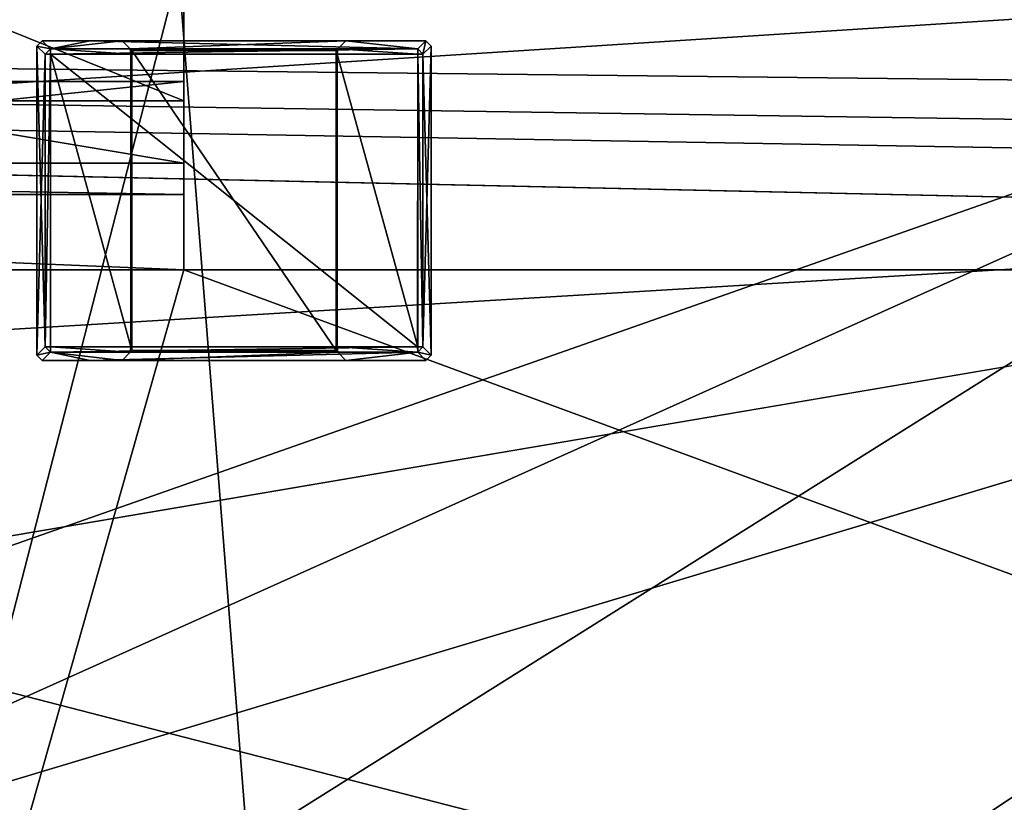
# Model space of a CAD drawing. Header units: millimetres. Extents: x -78 to 78, y -78 to 78.
# Tile 391 of 449: x 31 to 40, y 25 to 32. Entities that reach past the tile are written whole.
import ezdxf

# ---------------------------------------------------------------- set-up
doc = ezdxf.new("R2010")
doc.units = ezdxf.units.MM
doc.header["$LTSCALE"] = 41.718519
for name, color, linetype in [('10', 7, 'CONTINUOUS'), ('1061', 7, 'CONTINUOUS'), ('309', 7, 'CONTINUOUS'), ('314', 7, 'CONTINUOUS'), ('320', 7, 'CONTINUOUS'), ('327', 7, 'CONTINUOUS'), ('328', 7, 'CONTINUOUS'), ('337', 7, 'CONTINUOUS'), ('344', 7, 'CONTINUOUS'), ('352', 7, 'CONTINUOUS'), ('4796', 7, 'CONTINUOUS'), ('4797', 7, 'CONTINUOUS'), ('4798', 7, 'CONTINUOUS'), ('4799', 7, 'CONTINUOUS'), ('4800', 7, 'CONTINUOUS'), ('4801', 7, 'CONTINUOUS'), ('4802', 7, 'CONTINUOUS'), ('4803', 7, 'CONTINUOUS'), ('4804', 7, 'CONTINUOUS'), ('4805', 7, 'CONTINUOUS'), ('4806', 7, 'CONTINUOUS'), ('4807', 7, 'CONTINUOUS'), ('4808', 7, 'CONTINUOUS'), ('4809', 7, 'CONTINUOUS'), ('4810', 7, 'CONTINUOUS'), ('4811', 7, 'CONTINUOUS'), ('4812', 7, 'CONTINUOUS'), ('4813', 7, 'CONTINUOUS'), ('4814', 7, 'CONTINUOUS'), ('4815', 7, 'CONTINUOUS'), ('4816', 7, 'CONTINUOUS'), ('4817', 7, 'CONTINUOUS'), ('4818', 7, 'CONTINUOUS'), ('4819', 7, 'CONTINUOUS'), ('4820', 7, 'CONTINUOUS'), ('4821', 7, 'CONTINUOUS'), ('4822', 7, 'CONTINUOUS'), ('4823', 7, 'CONTINUOUS'), ('4824', 7, 'CONTINUOUS'), ('4825', 7, 'CONTINUOUS'), ('4826', 7, 'CONTINUOUS'), ('4827', 7, 'CONTINUOUS'), ('4828', 7, 'CONTINUOUS'), ('4829', 7, 'CONTINUOUS'), ('4830', 7, 'CONTINUOUS'), ('4831', 7, 'CONTINUOUS'), ('4832', 7, 'CONTINUOUS'), ('4833', 7, 'CONTINUOUS'), ('4834', 7, 'CONTINUOUS'), ('4835', 7, 'CONTINUOUS'), ('4836', 7, 'CONTINUOUS'), ('4837', 7, 'CONTINUOUS'), ('4838', 7, 'CONTINUOUS'), ('4839', 7, 'CONTINUOUS'), ('4840', 7, 'CONTINUOUS'), ('4841', 7, 'CONTINUOUS'), ('4842', 7, 'CONTINUOUS'), ('4843', 7, 'CONTINUOUS'), ('4844', 7, 'CONTINUOUS'), ('4845', 7, 'CONTINUOUS'), ('4846', 7, 'CONTINUOUS'), ('4847', 7, 'CONTINUOUS'), ('4848', 7, 'CONTINUOUS'), ('6', 7, 'CONTINUOUS'), ('748', 7, 'CONTINUOUS'), ('971', 7, 'CONTINUOUS')]:
    doc.layers.add(name, color=color, linetype=linetype)

msp = doc.modelspace()

# ---------------------------------------------------------------- linework, layer by layer
at = {"layer": '10', "linetype": 'CONTINUOUS'}
for points in [[(48.5, 30.5, -2), (-72.626, 23.2263, -2), (-60, 32.9, -2), (48.5, 30.5, -2)], [(48.5, 31, -2), (48.5, 30.5, -2), (-60, 32.9, -2), (48.5, 31, -2)], [(68.107, 31, -2), (48.5, 31, -2), (-60, 32.9, -2), (68.107, 31, -2)], [(68.9507, 31.4642, -2), (68.107, 31, -2), (-60, 32.9, -2), (68.9507, 31.4642, -2)], [(69.0121, 32.4252, -2), (68.9507, 31.4642, -2), (-60, 32.9, -2), (69.0121, 32.4252, -2)], [(-72.626, 23.2263, -2), (48.5, 30.5, -2), (0, 22.25, -2), (-72.626, 23.2263, -2)], [(0, 22.25, -2), (48.5, 30.5, -2), (11.1265, 19.2675, -2), (0, 22.25, -2)], [(11.1265, 19.2675, -2), (48.5, 30.5, -2), (19.2675, 11.1265, -2), (11.1265, 19.2675, -2)], [(48.5, 30.5, -2), (49.5, -30.5, -2), (19.2675, 11.1265, -2), (48.5, 30.5, -2)]]:
    msp.add_3dface(points, dxfattribs=at)
at = {"layer": '1061', "color": 7, "linetype": 'CONTINUOUS'}
msp.add_3dface([(43.8434, 32.3723, 23.7), (43.8263, 32.322, 26.2), (31.5376, 44.3946, 26.2), (43.8434, 32.3723, 23.7)], dxfattribs=at)
at = {"layer": '309', "linetype": 'CONTINUOUS'}
for points in [[(29, 33), (32.5, 33), (32.5, 31.5861, 0.586), (29, 33)], [(29, 33), (32.5, 31.5861, 0.586), (29, 31.586, 0.5861), (29, 33)], [(32.5, 31.5861, 0.586), (32.5, 31, 2), (29, 31.586, 0.5861), (32.5, 31.5861, 0.586)], [(29, 31.586, 0.5861), (32.5, 31, 2), (29, 31, 2), (29, 31.586, 0.5861)]]:
    msp.add_3dface(points, dxfattribs=at)
at = {"layer": '314', "linetype": 'CONTINUOUS'}
for points in [[(32.5, 31, 14), (15.5, 31, 14), (29, 31, 7), (32.5, 31, 14)], [(32.5, 31, 2), (32.5, 31, 14), (29, 31, 7), (32.5, 31, 2)], [(29, 31, 2), (32.5, 31, 2), (29, 31, 7), (29, 31, 2)]]:
    msp.add_3dface(points, dxfattribs=at)
at = {"layer": '320', "linetype": 'CONTINUOUS'}
for points in [[(15.5, 30.7071, 14.7071), (15.5, 31, 14), (32.5, 30.7071, 14.7071), (15.5, 30.7071, 14.7071)], [(15.5, 31, 14), (32.5, 31, 14), (32.5, 30.7071, 14.7071), (15.5, 31, 14)], [(15.5, 30, 15), (15.5, 30.7071, 14.7071), (32.5, 30, 15), (15.5, 30, 15)], [(15.5, 30.7071, 14.7071), (32.5, 30.7071, 14.7071), (32.5, 30, 15), (15.5, 30.7071, 14.7071)]]:
    msp.add_3dface(points, dxfattribs=at)
at = {"layer": '327', "linetype": 'CONTINUOUS'}
for points in [[(32.5, 33), (32.5, 37, 1.5), (32.5, 31.5861, 0.586), (32.5, 33)], [(32.5, 37, 1.5), (32.5, 33, 1.5), (32.5, 31.5861, 0.586), (32.5, 37, 1.5)], [(32.5, 31.5861, 0.586), (32.5, 33, 1.5), (32.5, 32.6465, 1.6465), (32.5, 31.5861, 0.586)], [(32.5, 32.5, 2), (32.5, 31.5861, 0.586), (32.5, 32.6465, 1.6465), (32.5, 32.5, 2)], [(32.5, 31, 2), (32.5, 31.5861, 0.586), (32.5, 32.5, 2), (32.5, 31, 2)], [(32.5, 31, 14), (32.5, 31, 2), (32.5, 32.5, 14), (32.5, 31, 14)], [(32.5, 32.5, 14), (32.5, 31, 2), (32.5, 32.5, 2), (32.5, 32.5, 14)], [(32.5, 31.7673, 15.7675), (32.5, 31, 14), (32.5, 32.5, 14), (32.5, 31.7673, 15.7675)], [(32.5, 30.7071, 14.7071), (32.5, 31, 14), (32.5, 31.7673, 15.7675), (32.5, 30.7071, 14.7071)], [(32.5, 30, 15), (32.5, 30.7071, 14.7071), (32.5, 31.7673, 15.7675), (32.5, 30, 15)], [(32.5, 30, 16.5), (32.5, 30, 15), (32.5, 31.7673, 15.7675), (32.5, 30, 16.5)]]:
    msp.add_3dface(points, dxfattribs=at)
at = {"layer": '328', "linetype": 'CONTINUOUS'}
for points in [[(15.5, -30, 15), (15.5, 30, 15), (32.5, -30, 15), (15.5, -30, 15)], [(15.5, 30, 15), (32.5, 30, 15), (72.3187, 15.3427, 15), (15.5, 30, 15)], [(32.5, -30, 15), (15.5, 30, 15), (47.5, -30, 15), (32.5, -30, 15)], [(47.5, -30, 15), (15.5, 30, 15), (67, -30, 15), (47.5, -30, 15)], [(67, -30, 15), (15.5, 30, 15), (67.5, -30, 15), (67, -30, 15)], [(67.5, -30, 15), (15.5, 30, 15), (72.3187, -15.3427, 15), (67.5, -30, 15)], [(72.3187, -15.3427, 15), (15.5, 30, 15), (73.9493, 0, 15), (72.3187, -15.3427, 15)], [(73.9493, 0, 15), (15.5, 30, 15), (72.3187, 15.3427, 15), (73.9493, 0, 15)], [(32.5, 30, 15), (47.5, 30, 15), (72.3187, 15.3427, 15), (32.5, 30, 15)]]:
    msp.add_3dface(points, dxfattribs=at)
at = {"layer": '337', "linetype": 'CONTINUOUS'}
for points in [[(15.5, 32.5, 14), (15.5, 31.7675, 15.7673), (32.5, 32.5, 14), (15.5, 32.5, 14)], [(15.5, 31.7675, 15.7673), (32.5, 31.7673, 15.7675), (32.5, 32.5, 14), (15.5, 31.7675, 15.7673)], [(15.5, 31.7675, 15.7673), (15.5, 30, 16.5), (32.5, 31.7673, 15.7675), (15.5, 31.7675, 15.7673)], [(15.5, 30, 16.5), (32.5, 30, 16.5), (32.5, 31.7673, 15.7675), (15.5, 30, 16.5)]]:
    msp.add_3dface(points, dxfattribs=at)
at = {"layer": '344', "linetype": 'CONTINUOUS'}
for points in [[(15.5, 30, 16.5), (15.5, -30, 16.5), (32.5, 30, 16.5), (15.5, 30, 16.5)], [(32.5, 30, 16.5), (15.5, -30, 16.5), (47.5, 30, 16.5), (32.5, 30, 16.5)], [(47.5, 30, 16.5), (15.5, -30, 16.5), (67, 30, 16.5), (47.5, 30, 16.5)], [(67, 30, 16.5), (15.5, -30, 16.5), (67.5, 30, 16.5), (67, 30, 16.5)], [(67.5, 30, 16.5), (15.5, -30, 16.5), (72.3187, 15.3427, 16.5), (67.5, 30, 16.5)]]:
    msp.add_3dface(points, dxfattribs=at)
at = {"layer": '352', "linetype": 'CONTINUOUS'}
for points in [[(32.5, 30, 15), (32.5, 30, 16.5), (47.5, 30, 16.5), (32.5, 30, 15)], [(47.5, 30, 15), (32.5, 30, 15), (47.5, 30, 16.5), (47.5, 30, 15)]]:
    msp.add_3dface(points, dxfattribs=at)
at = {"layer": '4796', "color": 7, "linetype": 'CONTINUOUS'}
for points in [[(32.0145, 29.2419, 21.82), (32.0145, 32.0579, 21.82), (33.9305, 29.2419, 21.82), (32.0145, 29.2419, 21.82)], [(32.0145, 32.0579, 21.82), (33.9305, 32.0579, 21.82), (33.9305, 29.2419, 21.82), (32.0145, 32.0579, 21.82)]]:
    msp.add_3dface(points, dxfattribs=at)
at = {"layer": '4797', "color": 7, "linetype": 'CONTINUOUS'}
for points in [[(33.9457, 32.0731, 21.9648), (32.0145, 32.0579, 21.82), (31.9992, 32.0731, 21.9648), (33.9457, 32.0731, 21.9648)], [(33.9305, 32.0579, 21.82), (32.0145, 32.0579, 21.82), (33.9457, 32.0731, 21.9648), (33.9305, 32.0579, 21.82)]]:
    msp.add_3dface(points, dxfattribs=at)
at = {"layer": '4798', "color": 7, "linetype": 'CONTINUOUS'}
for points in [[(33.941, 32.0234, 21.92), (33.9305, 32.0579, 21.82), (33.9457, 32.0731, 21.9648), (33.941, 32.0234, 21.92)], [(33.9305, 32.0579, 21.82), (33.941, 32.0234, 21.92), (33.941, 29.2764, 21.92), (33.9305, 32.0579, 21.82)], [(33.9305, 29.2419, 21.82), (33.9305, 32.0579, 21.82), (33.941, 29.2764, 21.92), (33.9305, 29.2419, 21.82)], [(33.9457, 29.2266, 21.9648), (33.9305, 29.2419, 21.82), (33.941, 29.2764, 21.92), (33.9457, 29.2266, 21.9648)]]:
    msp.add_3dface(points, dxfattribs=at)
at = {"layer": '4799', "color": 7, "linetype": 'CONTINUOUS'}
for points in [[(33.941, 32.0234, 21.92), (33.9457, 32.0731, 21.9648), (34.696, 32.0234, 21.92), (33.941, 32.0234, 21.92)], [(33.9457, 32.0731, 21.9648), (34.696, 32.0731, 21.9648), (34.696, 32.0234, 21.92), (33.9457, 32.0731, 21.9648)]]:
    msp.add_3dface(points, dxfattribs=at)
at = {"layer": '4800', "color": 7, "linetype": 'CONTINUOUS'}
for points in [[(33.9457, 32.0731, 21.9648), (34.0225, 32.1499, 22.695), (34.696, 32.0731, 21.9648), (33.9457, 32.0731, 21.9648)], [(34.0225, 32.1499, 22.695), (34.7726, 32.1499, 22.695), (34.696, 32.0731, 21.9648), (34.0225, 32.1499, 22.695)]]:
    msp.add_3dface(points, dxfattribs=at)
at = {"layer": '4801', "color": 7, "linetype": 'CONTINUOUS'}
for points in [[(31.1724, 32.1499, 22.895), (31.6225, 32.1499, 22.895), (31.1724, 32.1499, 22.695), (31.1724, 32.1499, 22.895)], [(31.1724, 32.1499, 22.695), (31.6225, 32.1499, 22.895), (31.9226, 32.1499, 22.695), (31.1724, 32.1499, 22.695)], [(31.6225, 32.1499, 22.895), (34.7726, 32.1499, 22.895), (31.9226, 32.1499, 22.695), (31.6225, 32.1499, 22.895)], [(31.9226, 32.1499, 22.695), (34.7726, 32.1499, 22.895), (34.0225, 32.1499, 22.695), (31.9226, 32.1499, 22.695)], [(34.0225, 32.1499, 22.695), (34.7726, 32.1499, 22.895), (34.7726, 32.1499, 22.695), (34.0225, 32.1499, 22.695)]]:
    msp.add_3dface(points, dxfattribs=at)
at = {"layer": '4802', "color": 7, "linetype": 'CONTINUOUS'}
for points in [[(31.1724, 32.1499, 22.895), (31.1724, 32.1499, 22.695), (31.1225, 32.0999, 22.695), (31.1724, 32.1499, 22.895)], [(31.1225, 32.0999, 22.895), (31.1724, 32.1499, 22.895), (31.1225, 32.0999, 22.695), (31.1225, 32.0999, 22.895)]]:
    msp.add_3dface(points, dxfattribs=at)
at = {"layer": '4803', "color": 7, "linetype": 'CONTINUOUS'}
for points in [[(31.9992, 32.0731, 21.9648), (32.0145, 32.0579, 21.82), (32.0039, 32.0234, 21.92), (31.9992, 32.0731, 21.9648)], [(32.0145, 32.0579, 21.82), (32.0145, 29.2419, 21.82), (32.0039, 32.0234, 21.92), (32.0145, 32.0579, 21.82)], [(32.0039, 32.0234, 21.92), (32.0145, 29.2419, 21.82), (32.0039, 29.2764, 21.92), (32.0039, 32.0234, 21.92)], [(32.0039, 29.2764, 21.92), (32.0145, 29.2419, 21.82), (31.9992, 29.2266, 21.9648), (32.0039, 29.2764, 21.92)]]:
    msp.add_3dface(points, dxfattribs=at)
at = {"layer": '4804', "color": 7, "linetype": 'CONTINUOUS'}
for points in [[(33.9305, 29.2419, 21.82), (33.9457, 29.2266, 21.9648), (31.9992, 29.2266, 21.9648), (33.9305, 29.2419, 21.82)], [(32.0145, 29.2419, 21.82), (33.9305, 29.2419, 21.82), (31.9992, 29.2266, 21.9648), (32.0145, 29.2419, 21.82)]]:
    msp.add_3dface(points, dxfattribs=at)
at = {"layer": '4805', "color": 7, "linetype": 'CONTINUOUS'}
for points in [[(31.249, 32.0731, 23.6252), (31.1724, 32.1499, 22.895), (31.1225, 32.0999, 22.895), (31.249, 32.0731, 23.6252)], [(31.1991, 32.0234, 23.6239), (31.249, 32.0731, 23.6252), (31.1225, 32.0999, 22.895), (31.1991, 32.0234, 23.6239)]]:
    msp.add_3dface(points, dxfattribs=at)
at = {"layer": '4806', "color": 7, "linetype": 'CONTINUOUS'}
for points in [[(33.941, 29.2764, 21.92), (33.941, 32.0234, 21.92), (34.696, 29.2764, 21.92), (33.941, 29.2764, 21.92)], [(34.696, 29.2764, 21.92), (33.941, 32.0234, 21.92), (34.696, 32.0234, 21.92), (34.696, 29.2764, 21.92)]]:
    msp.add_3dface(points, dxfattribs=at)
at = {"layer": '4807', "color": 7, "linetype": 'CONTINUOUS'}
for points in [[(31.9226, 32.1499, 22.695), (34.0225, 32.1499, 22.695), (31.9992, 32.0731, 21.9648), (31.9226, 32.1499, 22.695)], [(34.0225, 32.1499, 22.695), (33.9457, 32.0731, 21.9648), (31.9992, 32.0731, 21.9648), (34.0225, 32.1499, 22.695)]]:
    msp.add_3dface(points, dxfattribs=at)
at = {"layer": '4808', "color": 7, "linetype": 'CONTINUOUS'}
for points in [[(31.249, 32.0731, 21.9648), (32.0039, 32.0234, 21.92), (31.249, 32.0234, 21.92), (31.249, 32.0731, 21.9648)], [(31.9992, 32.0731, 21.9648), (32.0039, 32.0234, 21.92), (31.249, 32.0731, 21.9648), (31.9992, 32.0731, 21.9648)]]:
    msp.add_3dface(points, dxfattribs=at)
at = {"layer": '4809', "color": 7, "linetype": 'CONTINUOUS'}
msp.add_3dface([(31.249, 32.0234, 23.67), (31.249, 32.0731, 23.6252), (31.1991, 32.0234, 23.6239), (31.249, 32.0234, 23.67)], dxfattribs=at)
at = {"layer": '4810', "color": 7, "linetype": 'CONTINUOUS'}
for points in [[(33.9457, 29.2266, 21.9648), (33.941, 29.2764, 21.92), (34.696, 29.2266, 21.9648), (33.9457, 29.2266, 21.9648)], [(34.696, 29.2266, 21.9648), (33.941, 29.2764, 21.92), (34.696, 29.2764, 21.92), (34.696, 29.2266, 21.9648)]]:
    msp.add_3dface(points, dxfattribs=at)
at = {"layer": '4811', "color": 7, "linetype": 'CONTINUOUS'}
for points in [[(31.1724, 32.1499, 22.695), (31.9226, 32.1499, 22.695), (31.249, 32.0731, 21.9648), (31.1724, 32.1499, 22.695)], [(31.9226, 32.1499, 22.695), (31.9992, 32.0731, 21.9648), (31.249, 32.0731, 21.9648), (31.9226, 32.1499, 22.695)]]:
    msp.add_3dface(points, dxfattribs=at)
at = {"layer": '4812', "color": 7, "linetype": 'CONTINUOUS'}
for points in [[(31.249, 32.0234, 23.67), (34.696, 32.0234, 23.67), (34.696, 32.0731, 23.6252), (31.249, 32.0234, 23.67)], [(31.249, 32.0234, 23.67), (34.696, 32.0731, 23.6252), (31.249, 32.0731, 23.6252), (31.249, 32.0234, 23.67)]]:
    msp.add_3dface(points, dxfattribs=at)
at = {"layer": '4813', "color": 7, "linetype": 'CONTINUOUS'}
for points in [[(34.7726, 32.1499, 22.695), (34.7457, 32.0234, 21.9648), (34.696, 32.0731, 21.9648), (34.7726, 32.1499, 22.695)], [(34.8225, 32.0999, 22.695), (34.7457, 32.0234, 21.9648), (34.7726, 32.1499, 22.695), (34.8225, 32.0999, 22.695)]]:
    msp.add_3dface(points, dxfattribs=at)
at = {"layer": '4814', "color": 7, "linetype": 'CONTINUOUS'}
msp.add_3dface([(34.7459, 29.2764, 21.9661), (34.696, 29.2266, 21.9648), (34.696, 29.2764, 21.92), (34.7459, 29.2764, 21.9661)], dxfattribs=at)
at = {"layer": '4815', "color": 7, "linetype": 'CONTINUOUS'}
for points in [[(31.249, 32.0234, 21.92), (32.0039, 29.2764, 21.92), (31.249, 29.2764, 21.92), (31.249, 32.0234, 21.92)], [(32.0039, 32.0234, 21.92), (32.0039, 29.2764, 21.92), (31.249, 32.0234, 21.92), (32.0039, 32.0234, 21.92)]]:
    msp.add_3dface(points, dxfattribs=at)
at = {"layer": '4816', "color": 7, "linetype": 'CONTINUOUS'}
for points in [[(31.1225, 32.0999, 22.695), (31.1724, 32.1499, 22.695), (31.249, 32.0731, 21.9648), (31.1225, 32.0999, 22.695)], [(31.1225, 32.0999, 22.695), (31.249, 32.0731, 21.9648), (31.1991, 32.0234, 21.9661), (31.1225, 32.0999, 22.695)]]:
    msp.add_3dface(points, dxfattribs=at)
at = {"layer": '4817', "color": 7, "linetype": 'CONTINUOUS'}
for points in [[(33.9457, 29.2266, 21.9648), (34.0224, 29.1499, 22.695), (31.9225, 29.1499, 22.695), (33.9457, 29.2266, 21.9648)], [(33.9457, 29.2266, 21.9648), (31.9225, 29.1499, 22.695), (31.9992, 29.2266, 21.9648), (33.9457, 29.2266, 21.9648)]]:
    msp.add_3dface(points, dxfattribs=at)
at = {"layer": '4818', "color": 7, "linetype": 'CONTINUOUS'}
for points in [[(31.249, 32.0234, 23.67), (34.6947, 29.2777, 23.67), (34.696, 32.0234, 23.67), (31.249, 32.0234, 23.67)], [(31.2503, 29.2777, 23.67), (34.6947, 29.2777, 23.67), (31.249, 32.0234, 23.67), (31.2503, 29.2777, 23.67)]]:
    msp.add_3dface(points, dxfattribs=at)
at = {"layer": '4819', "color": 7, "linetype": 'CONTINUOUS'}
for points in [[(31.1724, 32.1499, 22.895), (31.249, 32.0731, 23.6252), (31.6225, 32.1499, 22.895), (31.1724, 32.1499, 22.895)], [(31.249, 32.0731, 23.6252), (34.696, 32.0731, 23.6252), (31.6225, 32.1499, 22.895), (31.249, 32.0731, 23.6252)], [(34.696, 32.0731, 23.6252), (34.7726, 32.1499, 22.895), (31.6225, 32.1499, 22.895), (34.696, 32.0731, 23.6252)]]:
    msp.add_3dface(points, dxfattribs=at)
at = {"layer": '4820', "color": 7, "linetype": 'CONTINUOUS'}
for points in [[(34.8225, 29.1999, 22.695), (34.7457, 32.0234, 21.9648), (34.8225, 32.0999, 22.695), (34.8225, 29.1999, 22.695)], [(34.7459, 29.2764, 21.9661), (34.7457, 32.0234, 21.9648), (34.8225, 29.1999, 22.695), (34.7459, 29.2764, 21.9661)]]:
    msp.add_3dface(points, dxfattribs=at)
at = {"layer": '4821', "color": 7, "linetype": 'CONTINUOUS'}
for points in [[(33.9457, 29.2266, 21.9648), (34.696, 29.2266, 21.9648), (34.0224, 29.1499, 22.695), (33.9457, 29.2266, 21.9648)], [(34.0224, 29.1499, 22.695), (34.696, 29.2266, 21.9648), (34.7726, 29.1499, 22.695), (34.0224, 29.1499, 22.695)]]:
    msp.add_3dface(points, dxfattribs=at)
at = {"layer": '4822', "color": 7, "linetype": 'CONTINUOUS'}
for points in [[(34.696, 29.2266, 21.9648), (34.7459, 29.2764, 21.9661), (34.8225, 29.1999, 22.695), (34.696, 29.2266, 21.9648)], [(34.7726, 29.1499, 22.695), (34.696, 29.2266, 21.9648), (34.8225, 29.1999, 22.695), (34.7726, 29.1499, 22.695)]]:
    msp.add_3dface(points, dxfattribs=at)
at = {"layer": '4823', "color": 7, "linetype": 'CONTINUOUS'}
for points in [[(34.7459, 29.2764, 21.9661), (34.696, 29.2764, 21.92), (34.696, 32.0234, 21.92), (34.7459, 29.2764, 21.9661)], [(34.7457, 32.0234, 21.9648), (34.7459, 29.2764, 21.9661), (34.696, 32.0234, 21.92), (34.7457, 32.0234, 21.9648)]]:
    msp.add_3dface(points, dxfattribs=at)
at = {"layer": '4824', "color": 7, "linetype": 'CONTINUOUS'}
for points in [[(31.9992, 29.2266, 21.9648), (31.249, 29.2266, 21.9648), (31.249, 29.2764, 21.92), (31.9992, 29.2266, 21.9648)], [(32.0039, 29.2764, 21.92), (31.9992, 29.2266, 21.9648), (31.249, 29.2764, 21.92), (32.0039, 29.2764, 21.92)]]:
    msp.add_3dface(points, dxfattribs=at)
at = {"layer": '4825', "color": 7, "linetype": 'CONTINUOUS'}
for points in [[(31.1991, 29.2764, 21.9661), (31.249, 32.0234, 21.92), (31.249, 29.2764, 21.92), (31.1991, 29.2764, 21.9661)], [(31.1991, 29.2764, 21.9661), (31.1991, 32.0234, 21.9661), (31.249, 32.0234, 21.92), (31.1991, 29.2764, 21.9661)]]:
    msp.add_3dface(points, dxfattribs=at)
at = {"layer": '4826', "color": 7, "linetype": 'CONTINUOUS'}
for points in [[(31.1991, 29.2764, 21.9661), (31.1225, 32.0999, 22.695), (31.1991, 32.0234, 21.9661), (31.1991, 29.2764, 21.9661)], [(31.1225, 29.1999, 22.695), (31.1225, 32.0999, 22.695), (31.1991, 29.2764, 21.9661), (31.1225, 29.1999, 22.695)]]:
    msp.add_3dface(points, dxfattribs=at)
at = {"layer": '4827', "color": 7, "linetype": 'CONTINUOUS'}
for points in [[(31.249, 29.2266, 23.6252), (34.6947, 29.2777, 23.67), (31.2503, 29.2777, 23.67), (31.249, 29.2266, 23.6252)], [(31.249, 29.2266, 23.6252), (34.696, 29.2266, 23.6252), (34.6947, 29.2777, 23.67), (31.249, 29.2266, 23.6252)]]:
    msp.add_3dface(points, dxfattribs=at)
at = {"layer": '4828', "color": 7, "linetype": 'CONTINUOUS'}
for points in [[(34.8225, 32.0999, 22.895), (34.8225, 32.0999, 22.695), (34.7726, 32.1499, 22.695), (34.8225, 32.0999, 22.895)], [(34.7726, 32.1499, 22.895), (34.8225, 32.0999, 22.895), (34.7726, 32.1499, 22.695), (34.7726, 32.1499, 22.895)]]:
    msp.add_3dface(points, dxfattribs=at)
at = {"layer": '4829', "color": 7, "linetype": 'CONTINUOUS'}
msp.add_3dface([(31.1991, 32.0234, 21.9661), (31.249, 32.0731, 21.9648), (31.249, 32.0234, 21.92), (31.1991, 32.0234, 21.9661)], dxfattribs=at)
at = {"layer": '4830', "color": 7, "linetype": 'CONTINUOUS'}
for points in [[(31.249, 29.2266, 21.9648), (31.1225, 29.1999, 22.695), (31.1991, 29.2764, 21.9661), (31.249, 29.2266, 21.9648)], [(31.1724, 29.1499, 22.695), (31.1225, 29.1999, 22.695), (31.249, 29.2266, 21.9648), (31.1724, 29.1499, 22.695)]]:
    msp.add_3dface(points, dxfattribs=at)
at = {"layer": '4831', "color": 7, "linetype": 'CONTINUOUS'}
for points in [[(31.9225, 29.1499, 22.695), (31.1724, 29.1499, 22.695), (31.249, 29.2266, 21.9648), (31.9225, 29.1499, 22.695)], [(31.9225, 29.1499, 22.695), (31.249, 29.2266, 21.9648), (31.9992, 29.2266, 21.9648), (31.9225, 29.1499, 22.695)]]:
    msp.add_3dface(points, dxfattribs=at)
at = {"layer": '4832', "color": 7, "linetype": 'CONTINUOUS'}
msp.add_3dface([(34.6947, 29.2777, 23.67), (34.696, 29.2266, 23.6252), (34.7457, 29.2764, 23.6252), (34.6947, 29.2777, 23.67)], dxfattribs=at)
at = {"layer": '4833', "color": 7, "linetype": 'CONTINUOUS'}
msp.add_3dface([(31.249, 29.2266, 21.9648), (31.1991, 29.2764, 21.9661), (31.249, 29.2764, 21.92), (31.249, 29.2266, 21.9648)], dxfattribs=at)
at = {"layer": '4834', "color": 7, "linetype": 'CONTINUOUS'}
for points in [[(31.1724, 29.1499, 22.895), (31.9225, 29.1499, 22.695), (31.6225, 29.1499, 22.895), (31.1724, 29.1499, 22.895)], [(31.1724, 29.1499, 22.695), (31.9225, 29.1499, 22.695), (31.1724, 29.1499, 22.895), (31.1724, 29.1499, 22.695)], [(34.7726, 29.1499, 22.695), (34.7726, 29.1499, 22.895), (31.6225, 29.1499, 22.895), (34.7726, 29.1499, 22.695)], [(31.9225, 29.1499, 22.695), (34.0224, 29.1499, 22.695), (31.6225, 29.1499, 22.895), (31.9225, 29.1499, 22.695)], [(34.0224, 29.1499, 22.695), (34.7726, 29.1499, 22.695), (31.6225, 29.1499, 22.895), (34.0224, 29.1499, 22.695)]]:
    msp.add_3dface(points, dxfattribs=at)
at = {"layer": '4835', "color": 7, "linetype": 'CONTINUOUS'}
for points in [[(34.696, 32.0234, 23.67), (34.6947, 29.2777, 23.67), (34.7457, 29.2764, 23.6252), (34.696, 32.0234, 23.67)], [(34.696, 32.0234, 23.67), (34.7457, 29.2764, 23.6252), (34.7459, 32.0234, 23.6239), (34.696, 32.0234, 23.67)]]:
    msp.add_3dface(points, dxfattribs=at)
at = {"layer": '4836', "color": 7, "linetype": 'CONTINUOUS'}
for points in [[(31.1225, 29.1999, 22.895), (31.1225, 32.0999, 22.895), (31.1225, 29.1999, 22.695), (31.1225, 29.1999, 22.895)], [(31.1225, 32.0999, 22.895), (31.1225, 32.0999, 22.695), (31.1225, 29.1999, 22.695), (31.1225, 32.0999, 22.895)]]:
    msp.add_3dface(points, dxfattribs=at)
at = {"layer": '4837', "color": 7, "linetype": 'CONTINUOUS'}
for points in [[(34.696, 32.0731, 23.6252), (34.7459, 32.0234, 23.6239), (34.7726, 32.1499, 22.895), (34.696, 32.0731, 23.6252)], [(34.7459, 32.0234, 23.6239), (34.8225, 32.0999, 22.895), (34.7726, 32.1499, 22.895), (34.7459, 32.0234, 23.6239)]]:
    msp.add_3dface(points, dxfattribs=at)
at = {"layer": '4838', "color": 7, "linetype": 'CONTINUOUS'}
for points in [[(34.8225, 32.0999, 22.895), (34.8225, 29.1999, 22.895), (34.8225, 32.0999, 22.695), (34.8225, 32.0999, 22.895)], [(34.8225, 29.1999, 22.895), (34.8225, 29.1999, 22.695), (34.8225, 32.0999, 22.695), (34.8225, 29.1999, 22.895)]]:
    msp.add_3dface(points, dxfattribs=at)
at = {"layer": '4839', "color": 7, "linetype": 'CONTINUOUS'}
for points in [[(34.7726, 29.1499, 22.895), (34.8225, 29.1999, 22.695), (34.8225, 29.1999, 22.895), (34.7726, 29.1499, 22.895)], [(34.7726, 29.1499, 22.695), (34.8225, 29.1999, 22.695), (34.7726, 29.1499, 22.895), (34.7726, 29.1499, 22.695)]]:
    msp.add_3dface(points, dxfattribs=at)
at = {"layer": '4840', "color": 7, "linetype": 'CONTINUOUS'}
msp.add_3dface([(34.696, 32.0234, 23.67), (34.7459, 32.0234, 23.6239), (34.696, 32.0731, 23.6252), (34.696, 32.0234, 23.67)], dxfattribs=at)
at = {"layer": '4841', "color": 7, "linetype": 'CONTINUOUS'}
for points in [[(31.249, 32.0234, 23.67), (31.1991, 32.0234, 23.6239), (31.1992, 29.2764, 23.6252), (31.249, 32.0234, 23.67)], [(31.2503, 29.2777, 23.67), (31.249, 32.0234, 23.67), (31.1992, 29.2764, 23.6252), (31.2503, 29.2777, 23.67)]]:
    msp.add_3dface(points, dxfattribs=at)
at = {"layer": '4842', "color": 7, "linetype": 'CONTINUOUS'}
for points in [[(31.1991, 32.0234, 23.6239), (31.1225, 32.0999, 22.895), (31.1225, 29.1999, 22.895), (31.1991, 32.0234, 23.6239)], [(31.1991, 32.0234, 23.6239), (31.1225, 29.1999, 22.895), (31.1992, 29.2764, 23.6252), (31.1991, 32.0234, 23.6239)]]:
    msp.add_3dface(points, dxfattribs=at)
at = {"layer": '4843', "color": 7, "linetype": 'CONTINUOUS'}
for points in [[(31.1724, 29.1499, 22.895), (31.6225, 29.1499, 22.895), (31.249, 29.2266, 23.6252), (31.1724, 29.1499, 22.895)], [(31.249, 29.2266, 23.6252), (31.6225, 29.1499, 22.895), (34.696, 29.2266, 23.6252), (31.249, 29.2266, 23.6252)], [(31.6225, 29.1499, 22.895), (34.7726, 29.1499, 22.895), (34.696, 29.2266, 23.6252), (31.6225, 29.1499, 22.895)]]:
    msp.add_3dface(points, dxfattribs=at)
at = {"layer": '4844', "color": 7, "linetype": 'CONTINUOUS'}
for points in [[(34.8225, 29.1999, 22.895), (34.7457, 29.2764, 23.6252), (34.696, 29.2266, 23.6252), (34.8225, 29.1999, 22.895)], [(34.7726, 29.1499, 22.895), (34.8225, 29.1999, 22.895), (34.696, 29.2266, 23.6252), (34.7726, 29.1499, 22.895)]]:
    msp.add_3dface(points, dxfattribs=at)
at = {"layer": '4845', "color": 7, "linetype": 'CONTINUOUS'}
msp.add_3dface([(31.249, 29.2266, 23.6252), (31.2503, 29.2777, 23.67), (31.1992, 29.2764, 23.6252), (31.249, 29.2266, 23.6252)], dxfattribs=at)
at = {"layer": '4846', "color": 7, "linetype": 'CONTINUOUS'}
for points in [[(34.7459, 32.0234, 23.6239), (34.7457, 29.2764, 23.6252), (34.8225, 32.0999, 22.895), (34.7459, 32.0234, 23.6239)], [(34.7457, 29.2764, 23.6252), (34.8225, 29.1999, 22.895), (34.8225, 32.0999, 22.895), (34.7457, 29.2764, 23.6252)]]:
    msp.add_3dface(points, dxfattribs=at)
at = {"layer": '4847', "color": 7, "linetype": 'CONTINUOUS'}
for points in [[(31.249, 29.2266, 23.6252), (31.1992, 29.2764, 23.6252), (31.1225, 29.1999, 22.895), (31.249, 29.2266, 23.6252)], [(31.1724, 29.1499, 22.895), (31.249, 29.2266, 23.6252), (31.1225, 29.1999, 22.895), (31.1724, 29.1499, 22.895)]]:
    msp.add_3dface(points, dxfattribs=at)
at = {"layer": '4848', "color": 7, "linetype": 'CONTINUOUS'}
for points in [[(31.1724, 29.1499, 22.695), (31.1724, 29.1499, 22.895), (31.1225, 29.1999, 22.895), (31.1724, 29.1499, 22.695)], [(31.1724, 29.1499, 22.695), (31.1225, 29.1999, 22.895), (31.1225, 29.1999, 22.695), (31.1724, 29.1499, 22.695)]]:
    msp.add_3dface(points, dxfattribs=at)
at = {"layer": '6', "linetype": 'CONTINUOUS'}
for points in [[(29, 33), (15.5, -33), (32.5, 33), (29, 33)], [(32.5, 33), (15.5, -33), (47.5, 33), (32.5, 33)], [(47.5, 33), (15.5, -33), (48.5, 31), (47.5, 33)], [(48.5, 31), (15.5, -33), (48.5, 30.5), (48.5, 31)], [(48.5, 30.5), (15.5, -33), (49.5, 30.5), (48.5, 30.5)], [(49.5, 30.5), (15.5, -33), (48.5, -30.5), (49.5, 30.5)]]:
    msp.add_3dface(points, dxfattribs=at)
at = {"layer": '748', "color": 7, "linetype": 'CONTINUOUS'}
for points in [[(-49.767, 26.5992, 28.7), (45.9767, 32.7174, 28.7), (-36.7497, 42.8224, 28.7), (-49.767, 26.5992, 28.7)], [(45.9767, 32.7174, 28.7), (-49.767, 26.5992, 28.7), (20, 23.5902, 28.7), (45.9767, 32.7174, 28.7)], [(23.2898, 22.5189, 28.7), (45.9767, 32.7174, 28.7), (20, 23.5902, 28.7), (23.2898, 22.5189, 28.7)], [(25.3127, 19.738, 28.7), (45.9767, 32.7174, 28.7), (23.2898, 22.5189, 28.7), (25.3127, 19.738, 28.7)], [(53.7537, 17.1708, 28.7), (45.9767, 32.7174, 28.7), (25.3127, 19.738, 28.7), (53.7537, 17.1708, 28.7)]]:
    msp.add_3dface(points, dxfattribs=at)
at = {"layer": '971', "color": 7, "linetype": 'CONTINUOUS'}
for points in [[(36.0171, -12.4283, 26.2), (26.0291, -36.5416, 26.2), (31.5376, 44.3946, 26.2), (36.0171, -12.4283, 26.2)], [(31.5376, 44.3946, 26.2), (26.0291, -36.5416, 26.2), (29.6873, 42.6924, 26.2), (31.5376, 44.3946, 26.2)], [(43.8263, 32.322, 26.2), (36.0171, -12.4283, 26.2), (31.5376, 44.3946, 26.2), (43.8263, 32.322, 26.2)], [(37.6174, -10.8289, 26.2), (36.0171, -12.4283, 26.2), (43.8263, 32.322, 26.2), (37.6174, -10.8289, 26.2)], [(39.8798, -10.8284, 26.2), (37.6174, -10.8289, 26.2), (43.8263, 32.322, 26.2), (39.8798, -10.8284, 26.2)], [(51.7312, 17.0098, 26.2), (39.8798, -10.8284, 26.2), (43.8263, 32.322, 26.2), (51.7312, 17.0098, 26.2)]]:
    msp.add_3dface(points, dxfattribs=at)

doc.saveas('drawing.dxf')
